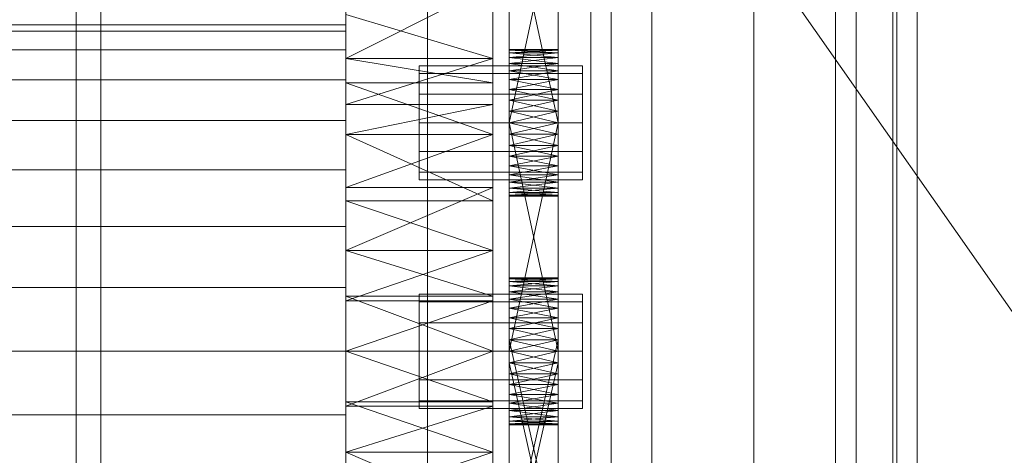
# Model space of a CAD drawing. Header units: millimetres. Extents: x -2233 to 61924, y -68080 to 6847.
# Tile 347 of 656: x 1390 to 1511, y -34086 to -34033. Entities that reach past the tile are written whole.
import ezdxf

# ---------------------------------------------------------------- set-up
doc = ezdxf.new("R2010")
doc.units = ezdxf.units.MM
for name, color, linetype, lineweight in [('COTAS_O', 1, 'Continuous', 0), ('frontal_C03', 7, 'Continuous', 0), ('frontal_secador', 7, 'Continuous', 0), ('frontal_tolva', 7, 'Continuous', 0)]:
    doc.layers.add(name, color=color, linetype=linetype, lineweight=lineweight)
doc.dimstyles.new('R19_100', dxfattribs={"dimtxt": 250, "dimasz": 150, "dimexe": 150, "dimexo": 80, "dimgap": 100, "dimtad": 1, "dimtih": 1, "dimtoh": 1, "dimdsep": 46, "dimcen": 0.09, "dimadec": 0, "dimazin": 0, "dimtfac": 1, "dimtdec": 4, "dimtofl": 0, "dimtmove": 0, "dimatfit": 3, "dimfxl": 1, "dimtolj": 1, "dimtzin": 0, "dimarcsym": 0})

# ---------------------------------------------------------------- blocks, each defined once
blk = doc.blocks.new('DIM_R27_52')
at = {"layer": 'COTAS_O'}
for p, q in [((-1725, -33700), (-1575, -33655)), ((1725, -33700), (1575, -33655)), ((-1725, -34400), (-1725, -33700)), ((-1725, -33700), (1725, -33700)), ((-1725, -33700), (-1575, -33745)), ((1725, -33700), (1575, -33745)), ((1725, -34400), (1725, -33700))]:
    blk.add_line(p, q, dxfattribs=at)
blk.add_text('3450 O', height=250, dxfattribs=at).set_placement((0, -33600))

msp = doc.modelspace()

# ---------------------------------------------------------------- linework, layer by layer
at = {"layer": 'frontal_C03'}
for p, q in [((1500, -32314.944), (1500, -34875.113)), ((1500, -34879.011), (1500, -32318.841)), ((1490, -35975), (1490, -32996.942)), ((1497, -35975), (1497, -32996.942)), ((1490, -35975), (1490, -33266.434)), ((1497, -35975), (1497, -33266.434)), ((1490, -35975), (1490, -33805.417)), ((1497, -35975), (1497, -33805.417)), ((1460, -34086.651), (1460, -33817.159)), ((1500, -33817.159), (1500, -34086.651)), ((1467.5, -34418.43), (1467.5, -33823.47)), ((1492.5, -33823.47), (1492.5, -34418.43)), ((1462.5, -34158.748), (1462.5, -33833.28)), ((1497.5, -33833.28), (1497.5, -34158.748)), ((1462.5, -34165.485), (1462.5, -33840.017)), ((1497.5, -34165.485), (1497.5, -33840.017)), ((1467.5, -34444.787), (1467.5, -33849.827)), ((1492.5, -34444.787), (1492.5, -33849.827)), ((1460, -34125.629), (1460, -33856.137)), ((1500, -34125.629), (1500, -33856.137)), ((1460, -34137.755), (1460, -33868.264)), ((1500, -33868.264), (1500, -34137.755)), ((1460, -34186.478), (1460, -33916.987)), ((1500, -34186.478), (1500, -33916.987)), ((1440, -34274.308), (1440, -33927.401)), ((1480, -33927.401), (1480, -34274.308)), ((1440, -33936.384), (1440, -34283.291)), ((1480, -34283.291), (1480, -33936.384))]:
    msp.add_line(p, q, dxfattribs=at)
at = {"layer": 'frontal_secador'}
for p, q in [((1400, -36000), (1400, -33000)), ((1397, -35940), (1397, -33075)), ((1400, -36000), (1400, -33075)), ((1400, -34600), (1400, -33075)), ((1400, -35940), (1400, -33075)), ((1400, -34650), (1400, -33075)), ((1400, -36000), (1400, -33250)), ((1430, -34003.11), (1430, -34037.635)), ((1430, -34003.11), (1430, -34085.858)), ((1448, -34037.635), (1448, -34003.11)), ((1448, -34085.858), (1448, -34003.11)), ((1450, -34048.281), (1450, -34009.481)), ((1456, -34009.481), (1456, -34048.281)), ((1450, -34011.136), (1450, -34048.281)), ((1456, -34048.281), (1456, -34011.136)), ((1450, -34048.281), (1450, -34013.414)), ((1456, -34013.414), (1456, -34048.281)), ((1450, -34045.5), (1450, -34016.092)), ((1450, -34048.281), (1450, -34016.092)), ((1456, -34016.092), (1456, -34045.5)), ((1456, -34016.092), (1456, -34048.281)), ((1430, -34017.639), (1430, -34037.635)), ((1430, -34061.142), (1430, -34017.639)), ((1430, -34109.365), (1430, -34017.639)), ((1430, -34017.639), (1430, -34085.858)), ((1430, -34151.527), (1430, -34017.639)), ((1448, -34037.635), (1448, -34017.639)), ((1448, -34017.639), (1448, -34061.142)), ((1448, -34017.639), (1448, -34109.365)), ((1448, -34085.858), (1448, -34017.639)), ((1448, -34017.639), (1448, -34151.527)), ((1450, -34017.5), (1450, -34045.5)), ((1456, -34045.5), (1450, -34017.5)), ((1456, -34017.5), (1450, -34045.5)), ((1456, -34045.5), (1456, -34017.5)), ((1430, -34037.635), (1430, -34022.194)), ((1448, -34022.194), (1448, -34037.635)), ((1430, -34028.565), (1430, -34037.635)), ((1448, -34028.565), (1430, -34037.635)), ((1448, -34037.635), (1448, -34028.565)), ((1430, -34037.635), (1430, -34032.223)), ((1448, -34037.635), (1430, -34032.223)), ((1448, -34032.223), (1448, -34037.635)), ((1430, -34033.5), (1325, -34033.5)), ((1430, -34034.269), (1430, -34033.5)), ((1430, -34034.269), (1325, -34034.269)), ((1430, -34036.545), (1430, -34034.269)), ((1430, -34036.545), (1325, -34036.545)), ((1430, -34040.241), (1430, -34036.545)), ((1450, -34036.611), (1450, -34036.5)), ((1456, -34036.611), (1450, -34036.5)), ((1456, -34036.5), (1450, -34036.5)), ((1456, -34036.5), (1450, -34036.611)), ((1450, -34036.611), (1450, -34037.481)), ((1450, -34036.941), (1450, -34036.611)), ((1450, -34036.611), (1450, -34039.136)), ((1456, -34036.941), (1450, -34036.611)), ((1456, -34036.611), (1450, -34036.611)), ((1456, -34036.611), (1450, -34036.941)), ((1450, -34037.481), (1450, -34036.941)), ((1456, -34037.481), (1450, -34036.941)), ((1456, -34036.941), (1450, -34036.941)), ((1456, -34036.941), (1450, -34037.481)), ((1450, -34037.481), (1450, -34039.136)), ((1450, -34038.219), (1450, -34037.481)), ((1450, -34041.414), (1450, -34037.481)), ((1450, -34076.281), (1450, -34037.481)), ((1456, -34038.219), (1450, -34037.481)), ((1456, -34037.481), (1450, -34037.481)), ((1456, -34037.481), (1450, -34038.219)), ((1456, -34036.611), (1456, -34036.5)), ((1456, -34037.481), (1456, -34036.611)), ((1456, -34036.611), (1456, -34036.941)), ((1456, -34039.136), (1456, -34036.611)), ((1456, -34036.941), (1456, -34037.481)), ((1456, -34039.136), (1456, -34037.481)), ((1456, -34037.481), (1456, -34038.219)), ((1456, -34037.481), (1456, -34041.414)), ((1456, -34037.481), (1456, -34076.281)), ((1430, -34037.635), (1430, -34055.058)), ((1430, -34040.589), (1430, -34037.635)), ((1430, -34037.635), (1430, -34061.142)), ((1430, -34037.635), (1430, -34043.268)), ((1430, -34037.635), (1430, -34085.858)), ((1448, -34040.589), (1430, -34037.635)), ((1448, -34037.635), (1430, -34037.635)), ((1448, -34037.635), (1430, -34043.268)), ((1439, -34039.438), (1439, -34038.5)), ((1459, -34038.5), (1439, -34038.5)), ((1448, -34055.058), (1448, -34037.635)), ((1448, -34037.635), (1448, -34040.589)), ((1448, -34061.142), (1448, -34037.635)), ((1448, -34043.268), (1448, -34037.635)), ((1448, -34085.858), (1448, -34037.635)), ((1450, -34039.136), (1450, -34038.219)), ((1456, -34039.136), (1450, -34038.219)), ((1456, -34038.219), (1450, -34038.219)), ((1456, -34038.219), (1450, -34039.136)), ((1456, -34038.219), (1456, -34039.136)), ((1459, -34039.438), (1459, -34038.5)), ((1439, -34042), (1439, -34039.438)), ((1459, -34039.438), (1439, -34039.438)), ((1450, -34039.136), (1450, -34041.414)), ((1450, -34040.21), (1450, -34039.136)), ((1450, -34039.136), (1450, -34044.092)), ((1450, -34039.136), (1450, -34076.281)), ((1456, -34040.21), (1450, -34039.136)), ((1456, -34039.136), (1450, -34039.136)), ((1456, -34039.136), (1450, -34040.21)), ((1456, -34041.414), (1456, -34039.136)), ((1456, -34039.136), (1456, -34040.21)), ((1456, -34044.092), (1456, -34039.136)), ((1456, -34076.281), (1456, -34039.136)), ((1459, -34042), (1459, -34039.438)), ((1430, -34040.241), (1325, -34040.241)), ((1430, -34045.216), (1430, -34040.241)), ((1430, -34040.589), (1430, -34055.058)), ((1430, -34046.925), (1430, -34040.589)), ((1448, -34046.925), (1430, -34040.589)), ((1448, -34040.589), (1430, -34040.589)), ((1448, -34055.058), (1448, -34040.589)), ((1448, -34040.589), (1448, -34046.925)), ((1450, -34041.414), (1450, -34040.21)), ((1456, -34041.414), (1450, -34040.21)), ((1456, -34040.21), (1450, -34040.21)), ((1456, -34040.21), (1450, -34041.414)), ((1456, -34040.21), (1456, -34041.414)), ((1439, -34045.5), (1439, -34042)), ((1459, -34042), (1439, -34042)), ((1450, -34041.414), (1450, -34044.092)), ((1450, -34042.719), (1450, -34041.414)), ((1450, -34076.281), (1450, -34041.414)), ((1456, -34042.719), (1450, -34041.414)), ((1456, -34041.414), (1450, -34041.414)), ((1456, -34041.414), (1450, -34042.719)), ((1456, -34044.092), (1456, -34041.414)), ((1456, -34041.414), (1456, -34042.719)), ((1456, -34041.414), (1456, -34076.281)), ((1459, -34045.5), (1459, -34042)), ((1430, -34053.424), (1430, -34043.268)), ((1430, -34043.268), (1430, -34046.925)), ((1430, -34061.142), (1430, -34043.268)), ((1448, -34043.268), (1430, -34043.268)), ((1448, -34043.268), (1430, -34046.925)), ((1448, -34043.268), (1448, -34053.424)), ((1448, -34046.925), (1448, -34043.268)), ((1448, -34043.268), (1448, -34061.142)), ((1450, -34044.092), (1450, -34042.719)), ((1456, -34044.092), (1450, -34042.719)), ((1456, -34042.719), (1450, -34042.719)), ((1456, -34042.719), (1450, -34044.092)), ((1456, -34042.719), (1456, -34044.092)), ((1450, -34073.5), (1450, -34044.092)), ((1450, -34044.092), (1450, -34045.5)), ((1450, -34076.281), (1450, -34044.092)), ((1456, -34045.5), (1450, -34044.092)), ((1456, -34044.092), (1450, -34044.092)), ((1456, -34044.092), (1450, -34045.5)), ((1456, -34044.092), (1456, -34073.5)), ((1456, -34045.5), (1456, -34044.092)), ((1456, -34044.092), (1456, -34076.281)), ((1430, -34045.216), (1325, -34045.216)), ((1430, -34051.277), (1430, -34045.216)), ((1439, -34045.5), (1439, -34049)), ((1439, -34045.5), (1459, -34045.5)), ((1450, -34045.5), (1450, -34073.5)), ((1456, -34073.5), (1450, -34045.5)), ((1456, -34045.5), (1450, -34045.5)), ((1456, -34045.5), (1450, -34073.5)), ((1450, -34048.281), (1450, -34045.5)), ((1450, -34045.5), (1450, -34046.908)), ((1456, -34045.5), (1450, -34046.908)), ((1456, -34046.908), (1450, -34045.5)), ((1456, -34073.5), (1456, -34045.5)), ((1456, -34045.5), (1456, -34048.281)), ((1456, -34046.908), (1456, -34045.5)), ((1459, -34049), (1459, -34045.5)), ((1430, -34055.058), (1430, -34046.925)), ((1430, -34046.925), (1430, -34053.424)), ((1448, -34055.058), (1430, -34046.925)), ((1448, -34046.925), (1430, -34046.925)), ((1448, -34046.925), (1430, -34053.424)), ((1448, -34046.925), (1448, -34055.058)), ((1448, -34053.424), (1448, -34046.925)), ((1450, -34046.908), (1450, -34048.281)), ((1456, -34046.908), (1450, -34046.908)), ((1456, -34046.908), (1450, -34048.281)), ((1456, -34048.281), (1450, -34046.908)), ((1456, -34048.281), (1456, -34046.908)), ((1450, -34050.79), (1450, -34048.281)), ((1450, -34048.281), (1450, -34049.586)), ((1450, -34052.781), (1450, -34048.281)), ((1450, -34054.5), (1450, -34048.281)), ((1456, -34048.281), (1450, -34048.281)), ((1456, -34048.281), (1450, -34049.586)), ((1456, -34049.586), (1450, -34048.281)), ((1456, -34048.281), (1456, -34050.79)), ((1456, -34049.586), (1456, -34048.281)), ((1456, -34048.281), (1456, -34052.781)), ((1456, -34048.281), (1456, -34054.5)), ((1439, -34049), (1439, -34051.562)), ((1459, -34049), (1439, -34049)), ((1450, -34049.586), (1450, -34050.79)), ((1456, -34049.586), (1450, -34049.586)), ((1456, -34049.586), (1450, -34050.79)), ((1456, -34050.79), (1450, -34049.586)), ((1456, -34050.79), (1456, -34049.586)), ((1459, -34049), (1459, -34051.562)), ((1450, -34052.781), (1450, -34050.79)), ((1450, -34050.79), (1450, -34051.864)), ((1456, -34050.79), (1450, -34050.79)), ((1456, -34050.79), (1450, -34051.864)), ((1456, -34051.864), (1450, -34050.79)), ((1456, -34050.79), (1456, -34052.781)), ((1456, -34051.864), (1456, -34050.79)), ((1430, -34051.277), (1325, -34051.277)), ((1430, -34058.193), (1430, -34051.277)), ((1439, -34051.562), (1439, -34052.5)), ((1459, -34051.562), (1439, -34051.562)), ((1450, -34051.864), (1450, -34052.781)), ((1456, -34051.864), (1450, -34051.864)), ((1456, -34051.864), (1450, -34052.781)), ((1456, -34052.781), (1450, -34051.864)), ((1456, -34052.781), (1456, -34051.864)), ((1459, -34051.562), (1459, -34052.5)), ((1459, -34052.5), (1439, -34052.5)), ((1450, -34054.059), (1450, -34052.781)), ((1450, -34052.781), (1450, -34053.519)), ((1450, -34054.5), (1450, -34052.781)), ((1456, -34052.781), (1450, -34052.781)), ((1456, -34052.781), (1450, -34053.519)), ((1456, -34053.519), (1450, -34052.781)), ((1456, -34052.781), (1456, -34054.059)), ((1456, -34053.519), (1456, -34052.781)), ((1456, -34052.781), (1456, -34054.5)), ((1430, -34053.424), (1430, -34061.142)), ((1448, -34053.424), (1430, -34053.424)), ((1448, -34053.424), (1430, -34061.142)), ((1448, -34061.142), (1448, -34053.424)), ((1450, -34053.519), (1450, -34054.059)), ((1456, -34053.519), (1450, -34053.519)), ((1456, -34053.519), (1450, -34054.059)), ((1456, -34054.059), (1450, -34053.519)), ((1450, -34054.5), (1450, -34054.059)), ((1450, -34054.059), (1450, -34054.389)), ((1456, -34054.059), (1450, -34054.059)), ((1456, -34054.059), (1450, -34054.389)), ((1456, -34054.389), (1450, -34054.059)), ((1450, -34054.389), (1450, -34054.5)), ((1456, -34054.389), (1450, -34054.389)), ((1456, -34054.389), (1450, -34054.5)), ((1456, -34054.5), (1450, -34054.389)), ((1456, -34054.059), (1456, -34053.519)), ((1456, -34054.059), (1456, -34054.5)), ((1456, -34054.389), (1456, -34054.059)), ((1456, -34054.5), (1456, -34054.389)), ((1430, -34061.142), (1430, -34055.058)), ((1448, -34061.142), (1430, -34055.058)), ((1448, -34055.058), (1430, -34055.058)), ((1448, -34055.058), (1448, -34061.142)), ((1456, -34054.5), (1450, -34054.5)), ((1430, -34058.193), (1325, -34058.193)), ((1430, -34065.696), (1430, -34058.193)), ((1430, -34061.142), (1430, -34079.698)), ((1430, -34066.753), (1430, -34061.142)), ((1430, -34061.142), (1430, -34085.858)), ((1430, -34061.142), (1430, -34067.302)), ((1430, -34109.365), (1430, -34061.142)), ((1448, -34066.753), (1430, -34061.142)), ((1448, -34061.142), (1430, -34061.142)), ((1448, -34061.142), (1430, -34067.302)), ((1448, -34079.698), (1448, -34061.142)), ((1448, -34061.142), (1448, -34066.753)), ((1448, -34085.858), (1448, -34061.142)), ((1448, -34067.302), (1448, -34061.142)), ((1448, -34061.142), (1448, -34109.365)), ((1450, -34064.611), (1450, -34064.5)), ((1456, -34064.611), (1450, -34064.5)), ((1456, -34064.5), (1450, -34064.5)), ((1456, -34064.5), (1450, -34064.611)), ((1450, -34064.5), (1450, -34064.941)), ((1450, -34064.5), (1450, -34066.219)), ((1450, -34064.611), (1450, -34065.481)), ((1450, -34064.941), (1450, -34064.611)), ((1450, -34064.611), (1450, -34067.136)), ((1450, -34064.611), (1450, -34072.092)), ((1450, -34069.414), (1450, -34064.611)), ((1456, -34064.941), (1450, -34064.611)), ((1456, -34064.611), (1450, -34064.611)), ((1456, -34064.611), (1450, -34064.941)), ((1450, -34065.481), (1450, -34064.941)), ((1456, -34065.481), (1450, -34064.941)), ((1456, -34064.941), (1450, -34064.941)), ((1456, -34064.941), (1450, -34065.481)), ((1450, -34064.941), (1450, -34066.219)), ((1456, -34064.611), (1456, -34064.5)), ((1456, -34064.941), (1456, -34064.5)), ((1456, -34066.219), (1456, -34064.5)), ((1456, -34065.481), (1456, -34064.611)), ((1456, -34064.611), (1456, -34064.941)), ((1456, -34067.136), (1456, -34064.611)), ((1456, -34072.092), (1456, -34064.611)), ((1456, -34064.611), (1456, -34069.414)), ((1456, -34064.941), (1456, -34065.481)), ((1456, -34066.219), (1456, -34064.941)), ((1430, -34065.696), (1325, -34065.696)), ((1430, -34073.5), (1430, -34065.696)), ((1439, -34067.438), (1439, -34066.5)), ((1459, -34066.5), (1439, -34066.5)), ((1450, -34065.481), (1450, -34067.136)), ((1450, -34066.219), (1450, -34065.481)), ((1450, -34069.414), (1450, -34065.481)), ((1456, -34066.219), (1450, -34065.481)), ((1456, -34065.481), (1450, -34065.481)), ((1456, -34065.481), (1450, -34066.219)), ((1450, -34067.136), (1450, -34066.219)), ((1456, -34067.136), (1450, -34066.219)), ((1456, -34066.219), (1450, -34066.219)), ((1456, -34066.219), (1450, -34067.136)), ((1450, -34066.219), (1450, -34068.21)), ((1450, -34066.219), (1450, -34070.719)), ((1450, -34066.219), (1450, -34101.483)), ((1450, -34104.161), (1450, -34066.219)), ((1456, -34067.136), (1456, -34065.481)), ((1456, -34065.481), (1456, -34066.219)), ((1456, -34065.481), (1456, -34069.414)), ((1456, -34066.219), (1456, -34067.136)), ((1456, -34068.21), (1456, -34066.219)), ((1456, -34070.719), (1456, -34066.219)), ((1456, -34101.483), (1456, -34066.219)), ((1456, -34066.219), (1456, -34104.161)), ((1459, -34067.438), (1459, -34066.5)), ((1430, -34066.753), (1430, -34079.698)), ((1430, -34073.5), (1430, -34066.753)), ((1448, -34073.5), (1430, -34066.753)), ((1448, -34066.753), (1430, -34066.753)), ((1430, -34080.247), (1430, -34067.302)), ((1430, -34067.302), (1430, -34073.5)), ((1430, -34085.858), (1430, -34067.302)), ((1448, -34067.302), (1430, -34067.302)), ((1448, -34067.302), (1430, -34073.5)), ((1439, -34070), (1439, -34067.438)), ((1459, -34067.438), (1439, -34067.438)), ((1448, -34079.698), (1448, -34066.753)), ((1448, -34066.753), (1448, -34073.5)), ((1448, -34067.302), (1448, -34080.247)), ((1448, -34073.5), (1448, -34067.302)), ((1448, -34067.302), (1448, -34085.858)), ((1450, -34067.136), (1450, -34069.414)), ((1450, -34068.21), (1450, -34067.136)), ((1450, -34067.136), (1450, -34072.092)), ((1456, -34068.21), (1450, -34067.136)), ((1456, -34067.136), (1450, -34067.136)), ((1456, -34067.136), (1450, -34068.21)), ((1456, -34069.414), (1456, -34067.136)), ((1456, -34067.136), (1456, -34068.21)), ((1456, -34072.092), (1456, -34067.136)), ((1459, -34070), (1459, -34067.438)), ((1450, -34069.414), (1450, -34068.21)), ((1456, -34069.414), (1450, -34068.21)), ((1456, -34068.21), (1450, -34068.21)), ((1456, -34068.21), (1450, -34069.414)), ((1450, -34068.21), (1450, -34070.719)), ((1456, -34068.21), (1456, -34069.414)), ((1456, -34070.719), (1456, -34068.21)), ((1439, -34073.5), (1439, -34070)), ((1459, -34070), (1439, -34070)), ((1450, -34069.414), (1450, -34072.092)), ((1450, -34070.719), (1450, -34069.414)), ((1450, -34100.075), (1450, -34069.414)), ((1450, -34105.365), (1450, -34069.414)), ((1450, -34108.635), (1450, -34069.414)), ((1456, -34070.719), (1450, -34069.414)), ((1456, -34069.414), (1450, -34069.414)), ((1456, -34069.414), (1450, -34070.719)), ((1456, -34072.092), (1456, -34069.414)), ((1456, -34069.414), (1456, -34070.719)), ((1456, -34069.414), (1456, -34100.075)), ((1456, -34069.414), (1456, -34105.365)), ((1456, -34069.414), (1456, -34108.635)), ((1459, -34073.5), (1459, -34070)), ((1450, -34072.092), (1450, -34070.719)), ((1456, -34072.092), (1450, -34070.719)), ((1456, -34070.719), (1450, -34070.719)), ((1456, -34070.719), (1450, -34072.092)), ((1450, -34070.719), (1450, -34098.668)), ((1450, -34073.5), (1450, -34070.719)), ((1450, -34070.719), (1450, -34101.483)), ((1450, -34104.161), (1450, -34070.719)), ((1456, -34070.719), (1456, -34072.092)), ((1456, -34098.668), (1456, -34070.719)), ((1456, -34070.719), (1456, -34073.5)), ((1456, -34101.483), (1456, -34070.719)), ((1456, -34070.719), (1456, -34104.161)), ((1450, -34072.092), (1450, -34074.908)), ((1450, -34073.5), (1450, -34072.092)), ((1450, -34100.075), (1450, -34072.092)), ((1450, -34072.092), (1450, -34098.668)), ((1450, -34072.092), (1450, -34102.857)), ((1450, -34072.092), (1450, -34105.365)), ((1450, -34072.092), (1450, -34108.635)), ((1456, -34073.5), (1450, -34072.092)), ((1456, -34072.092), (1450, -34072.092)), ((1456, -34072.092), (1450, -34098.668)), ((1456, -34098.668), (1450, -34072.092)), ((1456, -34072.092), (1450, -34073.5)), ((1456, -34074.908), (1456, -34072.092)), ((1456, -34072.092), (1456, -34073.5)), ((1456, -34072.092), (1456, -34100.075)), ((1456, -34098.668), (1456, -34072.092)), ((1456, -34102.857), (1456, -34072.092)), ((1456, -34105.365), (1456, -34072.092)), ((1456, -34108.635), (1456, -34072.092)), ((1325, -34073.5), (1430, -34073.5)), ((1430, -34081.304), (1430, -34073.5)), ((1430, -34079.698), (1430, -34073.5)), ((1430, -34073.5), (1430, -34080.247)), ((1430, -34073.5), (1448, -34073.5)), ((1448, -34073.5), (1430, -34080.247)), ((1448, -34079.698), (1430, -34073.5)), ((1439, -34073.5), (1439, -34077)), ((1439, -34073.5), (1459, -34073.5)), ((1448, -34073.5), (1448, -34079.698)), ((1448, -34080.247), (1448, -34073.5)), ((1450, -34076.281), (1450, -34073.5)), ((1450, -34073.5), (1450, -34074.908)), ((1450, -34073.5), (1456, -34073.5)), ((1456, -34073.5), (1450, -34074.908)), ((1456, -34074.908), (1450, -34073.5)), ((1450, -34101.483), (1450, -34073.5)), ((1450, -34104.161), (1450, -34073.5)), ((1456, -34073.5), (1456, -34076.281)), ((1456, -34074.908), (1456, -34073.5)), ((1456, -34073.5), (1456, -34101.483)), ((1456, -34073.5), (1456, -34104.161)), ((1459, -34077), (1459, -34073.5)), ((1450, -34074.908), (1450, -34076.281)), ((1456, -34074.908), (1450, -34074.908)), ((1456, -34074.908), (1450, -34076.281)), ((1456, -34076.281), (1450, -34074.908)), ((1450, -34074.908), (1450, -34102.857)), ((1450, -34101.483), (1450, -34074.908)), ((1456, -34101.483), (1450, -34074.908)), ((1456, -34074.908), (1450, -34101.483)), ((1456, -34076.281), (1456, -34074.908)), ((1456, -34102.857), (1456, -34074.908)), ((1456, -34074.908), (1456, -34101.483)), ((1439, -34077), (1439, -34079.562)), ((1459, -34077), (1439, -34077)), ((1450, -34078.79), (1450, -34076.281)), ((1450, -34076.281), (1450, -34077.586)), ((1450, -34080.781), (1450, -34076.281)), ((1450, -34082.5), (1450, -34076.281)), ((1456, -34076.281), (1450, -34076.281)), ((1456, -34076.281), (1450, -34077.586)), ((1456, -34077.586), (1450, -34076.281)), ((1456, -34076.281), (1456, -34078.79)), ((1456, -34077.586), (1456, -34076.281)), ((1456, -34076.281), (1456, -34080.781)), ((1456, -34076.281), (1456, -34082.5)), ((1459, -34077), (1459, -34079.562)), ((1450, -34077.586), (1450, -34078.79)), ((1456, -34077.586), (1450, -34077.586)), ((1456, -34077.586), (1450, -34078.79)), ((1456, -34078.79), (1450, -34077.586)), ((1456, -34078.79), (1456, -34077.586)), ((1430, -34085.858), (1430, -34079.698)), ((1448, -34085.858), (1430, -34079.698)), ((1448, -34079.698), (1430, -34079.698)), ((1439, -34079.562), (1439, -34080.5)), ((1459, -34079.562), (1439, -34079.562)), ((1448, -34079.698), (1448, -34085.858)), ((1450, -34080.781), (1450, -34078.79)), ((1450, -34078.79), (1450, -34079.864)), ((1456, -34078.79), (1450, -34078.79)), ((1456, -34078.79), (1450, -34079.864)), ((1456, -34079.864), (1450, -34078.79)), ((1456, -34078.79), (1456, -34080.781)), ((1456, -34079.864), (1456, -34078.79)), ((1459, -34079.562), (1459, -34080.5)), ((1430, -34080.247), (1430, -34085.858)), ((1448, -34080.247), (1430, -34080.247)), ((1448, -34080.247), (1430, -34085.858)), ((1459, -34080.5), (1439, -34080.5)), ((1448, -34085.858), (1448, -34080.247)), ((1450, -34079.864), (1450, -34080.781)), ((1456, -34079.864), (1450, -34079.864)), ((1456, -34079.864), (1450, -34080.781)), ((1456, -34080.781), (1450, -34079.864)), ((1450, -34082.059), (1450, -34080.781)), ((1450, -34080.781), (1450, -34081.519)), ((1450, -34082.5), (1450, -34080.781)), ((1456, -34080.781), (1450, -34080.781)), ((1456, -34080.781), (1450, -34081.519)), ((1456, -34081.519), (1450, -34080.781)), ((1456, -34080.781), (1456, -34079.864)), ((1456, -34080.781), (1456, -34082.059)), ((1456, -34081.519), (1456, -34080.781)), ((1456, -34080.781), (1456, -34082.5)), ((1430, -34081.304), (1325, -34081.304)), ((1430, -34081.304), (1430, -34088.807)), ((1450, -34081.519), (1450, -34082.059)), ((1456, -34081.519), (1450, -34081.519)), ((1456, -34081.519), (1450, -34082.059)), ((1456, -34082.059), (1450, -34081.519)), ((1450, -34082.5), (1450, -34082.059)), ((1450, -34082.059), (1450, -34082.389)), ((1456, -34082.059), (1450, -34082.059)), ((1456, -34082.059), (1450, -34082.389)), ((1456, -34082.389), (1450, -34082.059)), ((1456, -34082.059), (1456, -34081.519)), ((1456, -34082.059), (1456, -34082.5)), ((1456, -34082.389), (1456, -34082.059)), ((1450, -34082.389), (1450, -34082.5)), ((1456, -34082.389), (1450, -34082.389)), ((1456, -34082.389), (1450, -34082.5)), ((1456, -34082.5), (1450, -34082.389)), ((1456, -34082.5), (1450, -34082.5)), ((1456, -34082.5), (1456, -34082.389)), ((1430, -34085.858), (1430, -34103.732)), ((1430, -34093.576), (1430, -34085.858)), ((1430, -34109.365), (1430, -34085.858)), ((1430, -34085.858), (1430, -34091.942)), ((1430, -34085.858), (1430, -34129.361)), ((1430, -34085.858), (1430, -34151.527)), ((1448, -34085.858), (1430, -34085.858)), ((1448, -34085.858), (1430, -34091.942)), ((1448, -34093.576), (1430, -34085.858)), ((1448, -34103.732), (1448, -34085.858)), ((1448, -34085.858), (1448, -34093.576)), ((1448, -34085.858), (1448, -34109.365)), ((1448, -34091.942), (1448, -34085.858)), ((1448, -34129.361), (1448, -34085.858)), ((1448, -34151.527), (1448, -34085.858))]:
    msp.add_line(p, q, dxfattribs=at)
at = {"layer": 'frontal_tolva'}
msp.add_line((1720.416, -34367.194), (673.416, -32870.194), dxfattribs=at)

# ---------------------------------------------------------------- dimensions: what is measured, and where the dimension line sits
at = {"layer": 'COTAS_O'}
dim = msp.add_aligned_dim(p1=(-1725, -34400), p2=(1725, -34400), distance=700, text='<> O', dimstyle='R19_100', dxfattribs=at)
dim.commit()
dim.dimension.update_dxf_attribs({"geometry": 'DIM_R27_52', "text_midpoint": (0, -33700)})

doc.saveas('drawing.dxf')
